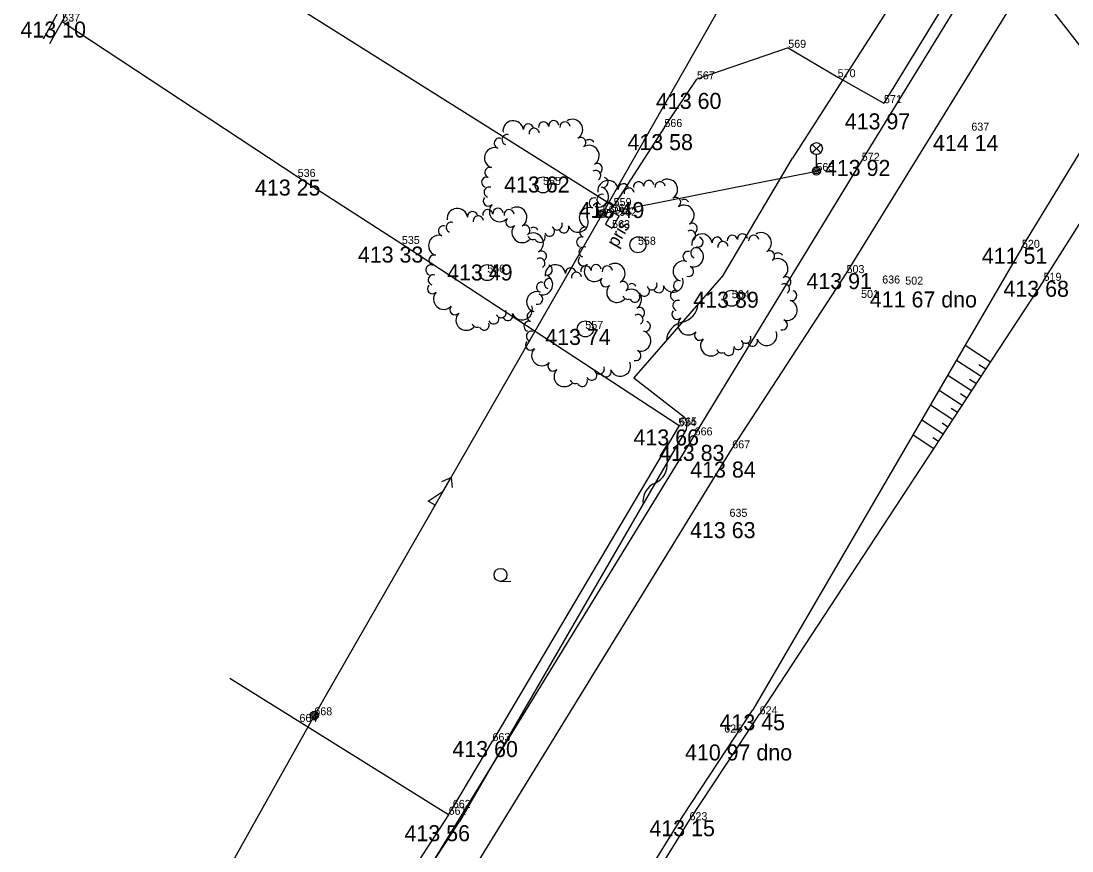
# Model space of a CAD drawing. Extents: x -559180 to -551373, y -1076947 to -1072071.
# Drawn here: x -555154.5 to -555088.8, y -1072956.3 to -1072904.4 of the extents above; entities that cross this region are included whole.
import ezdxf

# ---------------------------------------------------------------- set-up
doc = ezdxf.new("R2010")
doc.units = 0
for name, color, linetype in [('12_PLOTY', 7, 'Continuous'), ('17_KOMUNIKACE', 7, 'Continuous'), ('1_VODA_ZN', 7, 'Continuous'), ('20_EL_ZN', 7, 'Continuous'), ('23_HRANY', 7, 'Continuous'), ('26_SRAFY', 7, 'Continuous'), ('27_HRANA_PATA', 7, 'Continuous'), ('28_VODA', 7, 'Continuous'), ('30_SDEL_ZN', 7, 'Continuous'), ('34_ZELEN', 7, 'Continuous'), ('3_BODY', 7, 'Continuous'), ('45_ZN_KULTURY', 7, 'Continuous'), ('52_POPIS_UCELOVY', 7, 'Continuous'), ('6_VYSKY', 7, 'Continuous'), ('NNnadzemní', 7, 'Continuous')]:
    doc.layers.add(name, color=color, linetype=linetype)

# ---------------------------------------------------------------- blocks, each defined once
blk = doc.blocks.new('SLB')
at = {"layer": '20_EL_ZN'}
for radius in [0.25, 0.158, 0.05]:
    blk.add_circle((0, 0), radius, dxfattribs=at)
blk = doc.blocks.new('POINT_DISPLAY')
blk.add_line((0, 0), (0, 0))
blk = doc.blocks.new('STLV')
at = {"layer": '34_ZELEN'}
blk.add_circle((0, 0), 0.5, dxfattribs=at)
for centre, radius, start, end in [((-1.866, 3.377), 0.64, 7.27905, 187.27905), ((0.038, 3.62), 0.32, 7.27905, 187.27905), ((0.673, 3.701), 0.32, 7.27905, 187.27905), ((1.372, 3.62), 0.32, 7.27905, 187.27905), ((1.839, 3.46), 0.64, 302.42635, 122.42635), ((-0.914, 3.498), 0.32, 7.27905, 187.27905), ((-0.552, 3.222), 0.32, 97.27905, 188.08122), ((-0.556, 3.222), 0.32, 6.47688, 97.27905), ((-2.733, 2.607), 0.32, 72.13175, 252.13175), ((-2.248, 2.834), 0.32, 72.13175, 252.13175), ((2.354, 2.649), 0.32, 302.42635, 122.42635), ((2.893, 2.511), 0.32, 32.42635, 123.22852), ((-3.027, 1.693), 0.64, 72.13175, 252.13175), ((2.869, 1.839), 0.64, 302.42635, 122.42635), ((3.383, 1.029), 0.32, 302.42635, 122.42635), ((-3.322, 0.779), 0.32, 72.13175, 252.13175), ((3.287, 0.583), 0.32, 32.42635, 123.22852), ((3.285, 0.587), 0.32, 301.62418, 32.42635), ((-3.518, 0.17), 0.32, 72.13175, 252.13175), ((3.746, 0.168), 0.32, 252.13175, 72.13175), ((-3.366, -0.453), 0.32, 72.13175, 252.13175), ((3.452, -0.746), 0.64, 252.13175, 72.13175), ((-3.419, -1.001), 0.32, 136.98445, 316.98445), ((-2.717, -1.656), 0.64, 136.98445, 316.98445), ((3.157, -1.66), 0.32, 252.13175, 72.13175), ((-2.015, -2.311), 0.32, 136.98445, 316.98445), ((-1.313, -2.966), 0.64, 136.98445, 316.98445), ((0.877, -2.497), 0.32, 201.03498, 291.83715), ((0.873, -2.499), 0.32, 291.83715, 22.63931), ((1.293, -2.675), 0.32, 201.83715, 21.83715), ((2.185, -2.318), 0.64, 201.83715, 21.83715), ((-0.639, -3.093), 0.32, 201.03498, 291.83715), ((-0.192, -3.27), 0.32, 201.83715, 21.83715), ((0.402, -2.891), 0.32, 201.83715, 21.83715)]:
    blk.add_arc(centre, radius, start, end, dxfattribs=at)
blk.add_blockref('POINT_DISPLAY', (0, 0), dxfattribs=at)
blk = doc.blocks.new('LAO')
at = {"layer": '20_EL_ZN'}
for p, q in [((-0.265, 1.415), (0.265, 0.885)), ((-0.265, 0.885), (0.265, 1.415)), ((0, 0), (0, 0.775))]:
    blk.add_line(p, q, dxfattribs=at)
blk.add_circle((0, 1.15), 0.375, dxfattribs=at)
blk = doc.blocks.new('ZAHRAD')
at = {"layer": '45_ZN_KULTURY'}
blk.add_line((0, 0), (0.65, 0.003), dxfattribs=at)
blk.add_circle((0, 0.403), 0.403, dxfattribs=at)
blk = doc.blocks.new('ELNN')
at = {"layer": '20_EL_ZN'}
for p, q in [((0, 0), (0.5, 0)), ((0.5, 0), (0.5, 0.5)), ((0.5, 0.5), (1.5, 0)), ((1.5, 0), (2.5, 0))]:
    blk.add_line(p, q, dxfattribs=at)
blk.add_lwpolyline([(2, 0.375), (2.5, 0), (2, -0.375)], dxfattribs=at)
blk = doc.blocks.new('SDEP')
at = {"layer": '30_SDEL_ZN'}
for centre, radius, start, end in [((0.75, -1.001), 1.251, 53.1529, 126.84692), ((2.25, 1), 1.25, 233.13001, 306.86981)]:
    blk.add_arc(centre, radius, start, end, dxfattribs=at)

msp = doc.modelspace()

# ---------------------------------------------------------------- linework, layer by layer
at = {"layer": '12_PLOTY'}
for p, q in [((-555085.55, -1072884.94), (-555100.56, -1072909.53)), ((-555117.45, -1072915.96), (-555141.79, -1072900.66)), ((-555153.077, -1072905.519), (-555152.087, -1072903.737)), ((-555152.666, -1072905.809), (-555151.65, -1072903.98)), ((-555151.9, -1072904.43), (-555137.19, -1072914.14)), ((-555106.54, -1072906.07), (-555112.25, -1072908.04)), ((-555106.54, -1072906.07), (-555103.45, -1072907.91)), ((-555103.45, -1072907.91), (-555100.56, -1072909.53)), ((-555114.28, -1072911.02), (-555112.25, -1072908.04)), ((-555114.28, -1072911.02), (-555117.45, -1072915.96)), ((-555137.19, -1072914.14), (-555130.68, -1072918.33)), ((-555130.68, -1072918.33), (-555113.36, -1072929.67)), ((-555113.36, -1072929.67), (-555125.02, -1072949.39)), ((-555127.76, -1072954), (-555141.431, -1072945.492)), ((-555127.5, -1072953.57), (-555125.02, -1072949.39)), ((-555127.76, -1072954), (-555127.5, -1072953.57)), ((-555127.76, -1072954), (-555140, -1072972.73))]:
    msp.add_line(p, q, dxfattribs=at)
at = {"layer": '17_KOMUNIKACE'}
for p, q in [((-555101.95, -1072913.13), (-555085.96, -1072887.12)), ((-555102.9, -1072920.15), (-555089.79, -1072898.86)), ((-555112.39, -1072930.29), (-555101.95, -1072913.13)), ((-555110.04, -1072931.1), (-555102.9, -1072920.15)), ((-555130.33, -1072959.53), (-555112.39, -1072930.29)), ((-555129.4, -1072962.59), (-555110.04, -1072931.1))]:
    msp.add_line(p, q, dxfattribs=at)
at = {"layer": '20_EL_ZN'}
for p, q in [((-555117.519, -1072916.32), (-555117.969, -1072917.09)), ((-555117.519, -1072916.32), (-555117.1, -1072916.57)), ((-555117.969, -1072917.09), (-555117.55, -1072917.34)), ((-555117.1, -1072916.57), (-555117.55, -1072917.34))]:
    msp.add_line(p, q, dxfattribs=at)
at = {"layer": '23_HRANY'}
for p, q in [((-555112.71, -1072954.34), (-555108.33, -1072947.72)), ((-555117.38, -1072961.87), (-555112.71, -1072954.34))]:
    msp.add_line(p, q, dxfattribs=at)
at = {"layer": '26_SRAFY'}
for p, q in [((-555095.483, -1072924.657), (-555093.904, -1072925.691)), ((-555096.026, -1072925.591), (-555094.495, -1072926.593)), ((-555094.638, -1072925.855), (-555094.2, -1072926.142)), ((-555096.569, -1072926.523), (-555095.085, -1072927.495)), ((-555095.21, -1072926.769), (-555094.79, -1072927.044)), ((-555097.112, -1072927.456), (-555095.676, -1072928.396)), ((-555095.782, -1072927.683), (-555095.381, -1072927.946)), ((-555097.655, -1072928.389), (-555096.266, -1072929.298)), ((-555096.354, -1072928.596), (-555095.971, -1072928.847)), ((-555098.198, -1072929.322), (-555096.857, -1072930.2)), ((-555096.927, -1072929.51), (-555096.562, -1072929.749)), ((-555098.741, -1072930.254), (-555097.447, -1072931.102)), ((-555097.499, -1072930.424), (-555097.152, -1072930.651))]:
    msp.add_line(p, q, dxfattribs=at)
at = {"layer": '27_HRANA_PATA'}
for q in [(-555076.9, -1072898.88), (-555108.33, -1072947.72)]:
    msp.add_line((-555090.59, -1072920.63), q, dxfattribs=at)
at = {"layer": '28_VODA'}
for p, q in [((-555091.94, -1072918.57), (-555080.24, -1072899.32)), ((-555091.94, -1072918.57), (-555108.746, -1072947.444)), ((-555113.135, -1072954.077), (-555108.746, -1072947.444)), ((-555117.816, -1072961.626), (-555113.135, -1072954.077))]:
    msp.add_line(p, q, dxfattribs=at)
at = {"layer": '34_ZELEN'}
for p, q in [((-555093.469, -1072892.938), (-555106.279, -1072912.968)), ((-555110.59, -1072920.267), (-555106.279, -1072912.968)), ((-555110.59, -1072920.267), (-555116.197, -1072926.691)), ((-555116.197, -1072926.691), (-555113.024, -1072929.145)), ((-555113.024, -1072929.145), (-555112.873, -1072929.516)), ((-555112.873, -1072929.516), (-555112.929, -1072929.924)), ((-555112.929, -1072929.924), (-555127.079, -1072954.421)), ((-555140.077, -1072974.237), (-555127.079, -1072954.421))]:
    msp.add_line(p, q, dxfattribs=at)
at = {"layer": 'NNnadzemní'}
for p, q in [((-555102.14, -1072888.16), (-555118.14, -1072916.43)), ((-555102.14, -1072888.16), (-555076.198, -1072921.577)), ((-555118.14, -1072916.43), (-555104.78, -1072913.77)), ((-555118.14, -1072916.43), (-555136.15, -1072947.78)), ((-555136.15, -1072947.78), (-555145.758, -1072964.977))]:
    msp.add_line(p, q, dxfattribs=at)

# ---------------------------------------------------------------- block references
at = {"layer": '1_VODA_ZN'}
for p in [(-555151.9, -1072904.43), (-555106.54, -1072906.07), (-555103.45, -1072907.91), (-555112.25, -1072908.04), (-555100.56, -1072909.53), (-555114.28, -1072911.02), (-555095.1, -1072911.25), (-555101.95, -1072913.13), (-555104.78, -1072913.77), (-555137.19, -1072914.14), (-555121.86, -1072914.64), (-555118.14, -1072916.43), (-555117.52, -1072916.32), (-555117.45, -1072915.96), (-555117.1, -1072916.57), (-555117.55, -1072917.34), (-555130.68, -1072918.33), (-555115.93, -1072918.38), (-555091.94, -1072918.57), (-555125.35, -1072920.12), (-555102.9, -1072920.15), (-555100.67, -1072920.8), (-555099.23, -1072920.87), (-555090.59, -1072920.63), (-555110.07, -1072921.72), (-555101.99, -1072921.7), (-555119.22, -1072923.64), (-555113.41, -1072929.73), (-555113.36, -1072929.67), (-555112.39, -1072930.29), (-555110.04, -1072931.1), (-555110.21, -1072935.38), (-555136.15, -1072947.78), (-555108.33, -1072947.72), (-555137.08, -1072948.2), (-555110.54, -1072948.86), (-555125.02, -1072949.39), (-555127.5, -1072953.57), (-555127.76, -1072954), (-555112.71, -1072954.34)]:
    msp.add_blockref('POINT_DISPLAY', p, dxfattribs=at)
at = {"layer": '20_EL_ZN'}
for name, p in [('LAO', (-555104.78, -1072913.52)), ('SLB', (-555104.78, -1072913.77)), ('SLB', (-555118.14, -1072916.43)), ('SLB', (-555136.15, -1072947.78))]:
    msp.add_blockref(name, p, dxfattribs=at)
at = {"layer": '20_EL_ZN', "xscale": 0.9999993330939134, "yscale": 0.9999993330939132, "rotation": 60.12344124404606}
msp.add_blockref('ELNN', (-555128.857, -1072935.085), dxfattribs=at)
at = {"layer": '30_SDEL_ZN'}
for p, xscale, yscale, rotation in [((-555114.151, -1072924.347), 1.0000009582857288, 1.0000009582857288, 48.884828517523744), ((-555115.613, -1072934.571), 0.9999988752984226, 0.9999988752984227, 59.98825506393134)]:
    msp.add_blockref('SDEP', p, dxfattribs=dict(at, xscale=xscale, yscale=yscale, rotation=rotation))
at = {"layer": '34_ZELEN'}
for p in [(-555121.86, -1072914.64), (-555115.93, -1072918.38), (-555125.35, -1072920.12), (-555110.07, -1072921.72), (-555119.22, -1072923.64)]:
    msp.add_blockref('STLV', p, dxfattribs=at)
at = {"layer": '45_ZN_KULTURY'}
msp.add_blockref('ZAHRAD', (-555124.517, -1072939.411), dxfattribs=at)

# ---------------------------------------------------------------- texts
at = {"layer": '3_BODY'}
for s, p in [('537', (-555151.9, -1072904.43)), ('569', (-555106.54, -1072906.07)), ('567', (-555112.25, -1072908.04)), ('570', (-555103.45, -1072907.91)), ('571', (-555100.56, -1072909.53)), ('566', (-555114.28, -1072911.02)), ('637', (-555095.1, -1072911.25)), ('572', (-555101.95, -1072913.13)), ('536', (-555137.19, -1072914.14)), ('565', (-555104.78, -1072913.77)), ('555', (-555121.86, -1072914.64)), ('561', (-555117.52, -1072916.32)), ('559', (-555117.45, -1072915.96)), ('560', (-555118.14, -1072916.43)), ('562', (-555117.1, -1072916.57)), ('563', (-555117.55, -1072917.34)), ('535', (-555130.68, -1072918.33)), ('558', (-555115.93, -1072918.38)), ('520', (-555091.94, -1072918.57)), ('556', (-555125.35, -1072920.12)), ('503', (-555102.9, -1072920.15)), ('636', (-555100.67, -1072920.8)), ('502', (-555099.23, -1072920.87)), ('519', (-555090.59, -1072920.63)), ('564', (-555110.07, -1072921.72)), ('501', (-555101.99, -1072921.7)), ('557', (-555119.22, -1072923.64)), ('534', (-555113.41, -1072929.73)), ('665', (-555113.36, -1072929.67)), ('666', (-555112.39, -1072930.29)), ('667', (-555110.04, -1072931.1)), ('635', (-555110.21, -1072935.38)), ('668', (-555136.15, -1072947.78)), ('624', (-555108.33, -1072947.72)), ('664', (-555137.08, -1072948.2)), ('625', (-555110.54, -1072948.86)), ('663', (-555125.02, -1072949.39)), ('662', (-555127.5, -1072953.57)), ('661', (-555127.76, -1072954)), ('623', (-555112.71, -1072954.34))]:
    msp.add_text(s, height=0.5, dxfattribs=at).set_placement(p)
at = {"layer": '52_POPIS_UCELOVY'}
msp.add_text('pris', height=0.8, rotation=59.69732, dxfattribs=at).set_placement((-555117.248, -1072918.605))
at = {"layer": '6_VYSKY'}
for s, p in [('413 10', (-555154.507, -1072905.43)), ('413 60', (-555114.808, -1072909.889)), ('413 97', (-555103.011, -1072911.167)), ('413 58', (-555116.586, -1072912.464)), ('414 14', (-555097.499, -1072912.515)), ('413 92', (-555104.251, -1072914.079)), ('413 25', (-555139.858, -1072915.303)), ('413 62', (-555124.293, -1072915.114)), ('413 49', (-555119.623, -1072916.708)), ('413 33', (-555133.43, -1072919.493)), ('411 51', (-555094.445, -1072919.57)), ('413 49', (-555127.855, -1072920.611)), ('413 91', (-555105.405, -1072921.15)), ('413 68', (-555093.095, -1072921.63)), ('413 89', (-555112.473, -1072922.313)), ('411 67 dno', (-555101.443, -1072922.295)), ('413 74', (-555121.725, -1072924.64)), ('413 66', (-555116.209, -1072930.918)), ('413 83', (-555114.616, -1072931.884)), ('413 84', (-555112.664, -1072932.928)), ('413 63', (-555112.676, -1072936.713)), ('413 45', (-555110.835, -1072948.72)), ('413 60', (-555127.525, -1072950.39)), ('410 97 dno', (-555112.992, -1072950.603)), ('413 15', (-555115.215, -1072955.34)), ('413 56', (-555130.516, -1072955.649))]:
    msp.add_text(s, height=1, dxfattribs=at).set_placement(p)

doc.saveas('drawing.dxf')
